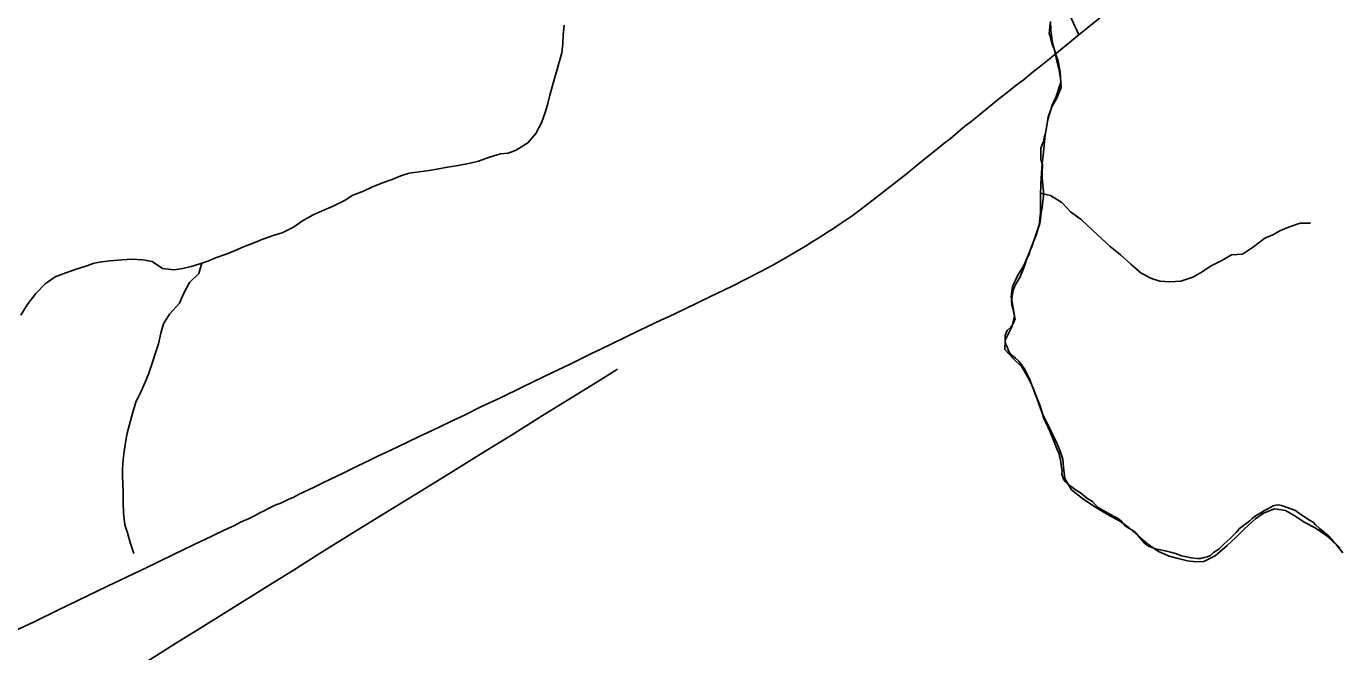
# Model space of a CAD drawing. Extents: x 1410790 to 1770854, y 566777 to 831614.
# Drawn here: x 1637179 to 1645691, y 659329 to 663389 of the extents above; entities that cross this region are included whole.
import ezdxf

# ---------------------------------------------------------------- set-up
doc = ezdxf.new("R2010")
doc.units = 0
for name, color, linetype in [('GM_X_Corporation', 7, 'Continuous'), ('GM_X_County_Road', 7, 'Continuous'), ('GM_X_Major_River', 7, 'Continuous'), ('GM_X_Minor_River', 7, 'Continuous'), ('GM_X_Section', 7, 'Continuous'), ('GM_X_US_Route', 7, 'Continuous')]:
    doc.layers.add(name, color=color, linetype=linetype)

msp = doc.modelspace()

# ---------------------------------------------------------------- linework, layer by layer
at = {"layer": 'GM_X_Corporation'}
msp.add_lwpolyline([(1644189.3, 663478.9), (1644009.8, 663332.3), (1643850.3, 663686)], dxfattribs=at)
at = {"layer": 'GM_X_County_Road'}
msp.add_lwpolyline([(1636750.2, 658448.3), (1636843.8, 658513.3), (1636979.4, 658605.5), (1637168.8, 658735.7), (1637440.7, 658919.3), (1637658.6, 659065.6), (1637919.1, 659236.8), (1638154.6, 659386.2), (1638294.1, 659472.5), (1638461.4, 659576.4), (1638766.7, 659768.2), (1638906.3, 659855.1), (1639087, 659968.5), (1639310.2, 660106.6), (1639477.6, 660210.3), (1639869, 660450.8), (1640133.7, 660615.3), (1640329.3, 660735.7), (1640524, 660857), (1640691.2, 660961), (1640871.8, 661072.5), (1641016, 661164.1)], dxfattribs=at)
at = {"layer": 'GM_X_Major_River'}
for points in [[(1643827.5, 663420.2), (1643828.3, 663364), (1643836.9, 663293.6), (1643855.6, 663223), (1643868.5, 663164.6), (1643879.5, 663114.2), (1643892.3, 663051.8), (1643895.1, 662991.5), (1643867.5, 662921.9), (1643838.3, 662870.3), (1643810.8, 662800.6), (1643803.6, 662742.6), (1643792.4, 662684.6), (1643785, 662616.6), (1643779.6, 662550.5), (1643772.5, 662498.5), (1643767.2, 662434.4), (1643763.8, 662366.2), (1643762.2, 662288), (1643761.1, 662235.9), (1643761.9, 662177.7), (1643752.3, 662099.7), (1643730.9, 662033.9), (1643711.7, 661978.1), (1643684.1, 661906.4), (1643652.5, 661836.9), (1643613, 661769.4), (1643579.4, 661699.9), (1643572, 661631.8), (1643584.6, 661561.4), (1643593.6, 661509), (1643578.2, 661443.2), (1643532.1, 661351.8), (1643530.9, 661291.7), (1643589.8, 661226.3), (1643641.1, 661179.1), (1643679.9, 661112.1), (1643712.7, 661045.3), (1643731.8, 660994.7), (1643754.7, 660936.1), (1643777.4, 660869.4), (1643804.4, 660812.7), (1643839.1, 660741.8), (1643868.1, 660683.1), (1643889.1, 660630.5), (1643906.1, 660578), (1643911.1, 660527.8), (1643919.6, 660453.4), (1643962.4, 660380.3), (1644033.5, 660322.7), (1644095, 660283.3), (1644146.5, 660250.2), (1644212, 660210.8), (1644273.7, 660179.4), (1644337, 660134), (1644398.2, 660078.7), (1644455.4, 660029.4), (1644526.8, 659979.8), (1644596.5, 659950.3), (1644654.4, 659935.1), (1644716.4, 659919.8), (1644770.5, 659912.7), (1644820.7, 659913.7), (1644895.9, 659952.3), (1644973.6, 660019), (1645028.8, 660070), (1645088.3, 660129), (1645157.9, 660191.8), (1645208.9, 660228.9)], [(1645208.9, 660228.9), (1645279.7, 660255.5), (1645351.9, 660246.1), (1645419.4, 660206.6), (1645472.9, 660169.4), (1645544.5, 660133.9), (1645613.8, 660086.4), (1645682.8, 660022.8), (1645724, 659971.8)]]:
    msp.add_lwpolyline(points, dxfattribs=at)
at = {"layer": 'GM_X_Minor_River'}
for points in [[(1640669.8, 663396.2), (1640663.2, 663332.1), (1640660.6, 663274), (1640654, 663215.9), (1640637.4, 663156), (1640622.8, 663102), (1640602.1, 663034), (1640577.1, 662942.1), (1640564.5, 662888.1), (1640550, 662836.1), (1640523.2, 662762.2), (1640486.4, 662692.5), (1640433.7, 662632.8), (1640359, 662583.5), (1640306.7, 662566), (1640256.6, 662560.4), (1640186.2, 662539.1), (1640113.8, 662513.8), (1640059.5, 662500.3), (1639981.2, 662485), (1639912.9, 662473.7), (1639844.6, 662460.3), (1639794.4, 662452.8), (1639730.1, 662443.4), (1639663.9, 662434.1), (1639609.6, 662418.6), (1639553.2, 662395.1), (1639490.9, 662371.7), (1639422.4, 662344.3), (1639368, 662318.8), (1639299.6, 662293.4), (1639249.2, 662259.8), (1639170.6, 662220.5), (1639100.1, 662191.2), (1639041.7, 662163.7), (1638971.2, 662126.3), (1638912.6, 662084.8), (1638840.1, 662047.4), (1638787.8, 662031.9), (1638715.4, 662006.6), (1638663, 661985.1), (1638588.6, 661957.8), (1638534.2, 661932.2), (1638483.9, 661910.7), (1638407.4, 661885.4), (1638357.1, 661863.9), (1638298.8, 661844.4), (1638248.5, 661828.9), (1638196.3, 661817.4), (1638140, 661807.9), (1638063.9, 661816.7), (1637996.2, 661861.4), (1637936.2, 661872.1), (1637864, 661876.8), (1637801.9, 661873.4), (1637721.6, 661866.2), (1637669.4, 661860.7), (1637619.2, 661851.2), (1637564.9, 661831.7), (1637502.5, 661812.3), (1637436.1, 661788.9), (1637367.7, 661761.5), (1637301.1, 661716.1), (1637242.4, 661654.5)], [(1643762.5, 662305.4), (1643826.5, 662290.5), (1643900.2, 662245.7), (1643955.7, 662185), (1644025.4, 662134.2), (1644100.9, 662063.2), (1644160.5, 662008.5), (1644214.1, 661959.9), (1644281.7, 661905.1), (1644347.3, 661844.3), (1644414.9, 661785.5), (1644482.7, 661750.8), (1644536.6, 661734.2), (1644600.7, 661729.5), (1644673, 661734.8), (1644749.4, 661760.1), (1644799.8, 661787.7), (1644868.4, 661833.1), (1644934.9, 661866.5), (1645001.5, 661906), (1645071.7, 661909.3), (1645144.3, 661956.7), (1645217, 662014.1), (1645269.4, 662035.6), (1645319.8, 662063.2), (1645372.1, 662084.7), (1645446.5, 662110), (1645514.7, 662111.4)], [(1638318.6, 661851), (1638300.2, 661784.2), (1638239.5, 661724.7), (1638200.6, 661653), (1638174, 661591.1), (1638109.1, 661519.6), (1638070.4, 661457.8), (1638051.7, 661395.9), (1638037, 661327.9), (1638018.4, 661270), (1637999.8, 661214), (1637972.9, 661130.1), (1637950.4, 661078.2), (1637921.6, 661010.4), (1637893, 660954.6), (1637870.3, 660884.7), (1637834.8, 660748.7), (1637822.2, 660686.7), (1637813.6, 660628.7), (1637807.1, 660576.6), (1637804.5, 660516.5), (1637804, 660466.4), (1637805.5, 660416.3), (1637809, 660366.2), (1637808.3, 660300), (1637809.6, 660227.9), (1637818.9, 660153.6), (1637836.4, 660101.3), (1637853.9, 660039), (1637877.2, 659966.7)], [(1637242.4, 661654.5), (1637185.5, 661580.9), (1637144.7, 661513.2)]]:
    msp.add_lwpolyline(points, dxfattribs=at)
at = {"layer": 'GM_X_Section'}
msp.add_lwpolyline([(1645705.4, 660001.1), (1645660, 660047.7), (1645632.4, 660078.1), (1645602.8, 660104.5), (1645573.1, 660128.8), (1645547.4, 660153.2), (1645531.6, 660169.4), (1645503.9, 660185.7), (1645468.2, 660208.2), (1645444.4, 660224.5), (1645416.7, 660244.9), (1645378.9, 660259.4), (1645345, 660271.8), (1645325.1, 660278.1), (1645303.1, 660282.3), (1645289.1, 660280.5), (1645271.1, 660276.8), (1645257, 660267), (1645232.8, 660255.3), (1645210.7, 660243.6), (1645196.5, 660233.8), (1645156.3, 660210.3), (1645134, 660192.6), (1645119.9, 660178.8), (1645087.5, 660155.2), (1645069.4, 660141.4), (1645053.2, 660129.6), (1645030.9, 660103.9), (1644992.4, 660064.5), (1644953.9, 660029), (1644919.5, 659995.4), (1644901.3, 659983.7), (1644885.2, 659973.9), (1644865, 659954.1), (1644844.8, 659944.4), (1644822.8, 659940.7), (1644800.7, 659935), (1644776.7, 659933.3), (1644738.7, 659937.8), (1644708.8, 659944.2), (1644676.9, 659950.6), (1644637.1, 659967.2), (1644605.3, 659975.6), (1644571.4, 659984), (1644539.5, 659990.4), (1644515.5, 659994.7), (1644493.6, 660003), (1644467.8, 660011.4), (1644449.9, 660023.6), (1644434.1, 660035.8), (1644418.4, 660054), (1644404.6, 660070.2), (1644392.8, 660086.3), (1644379, 660102.5), (1644355.2, 660120.8), (1644331.4, 660133.1), (1644309.6, 660147.4), (1644301.8, 660159.5), (1644286, 660177.7), (1644272.1, 660187.9), (1644258.3, 660198.1), (1644238.4, 660206.3), (1644220.5, 660216.6), (1644198.7, 660228.9), (1644180.8, 660239.1), (1644157, 660251.4), (1644137.2, 660263.7), (1644115.4, 660283.9), (1644099.7, 660304.1), (1644062, 660326.6), (1644020.4, 660361.2), (1643982.8, 660383.7), (1643965, 660399.9), (1643941.2, 660414.2), (1643931.3, 660424.3), (1643921.4, 660434.4), (1643911.6, 660448.6), (1643905.8, 660462.7), (1643900, 660480.7), (1643902.3, 660502.7), (1643898.1, 660523.9), (1643893, 660556.8), (1643891.3, 660576.8), (1643885.6, 660598.9), (1643881.8, 660613), (1643870.2, 660641.1), (1643845, 660701.4), (1643821.7, 660759.7), (1643794.5, 660822.1), (1643780.9, 660850.2), (1643769.4, 660884.4), (1643754, 660930.6), (1643738.5, 660974.8), (1643725, 661006.9), (1643719.2, 661027), (1643705.7, 661059.2), (1643694.1, 661089.3), (1643682.4, 661117.5), (1643666.8, 661147.7), (1643655.1, 661167.8), (1643637.4, 661192.1), (1643621.7, 661214.3), (1643600, 661234.5), (1643586.1, 661244.7), (1643572.3, 661256.9), (1643558.5, 661273.1), (1643552.7, 661289.1), (1643544.9, 661307.3), (1643537.1, 661323.4), (1643531.4, 661343.4), (1643531.7, 661361.4), (1643531.9, 661381.4), (1643538.2, 661399.3), (1643546.3, 661413.2), (1643568.6, 661434.9), (1643578.8, 661450.8), (1643587, 661464.7), (1643597.3, 661490.5), (1643593.6, 661506.6), (1643587.8, 661526.7), (1643584.1, 661550.7), (1643576.5, 661578.8), (1643572.9, 661606.8), (1643577.2, 661632.8), (1643579.4, 661650.7), (1643583.8, 661676.7), (1643592.1, 661696.6), (1643604.3, 661718.4), (1643616.6, 661740.2), (1643628.9, 661762.1), (1643637.1, 661779.9), (1643645.4, 661799.8), (1643659.9, 661837.6), (1643668.3, 661867.5), (1643676.5, 661887.4), (1643688.8, 661911.3), (1643695.2, 661935.2), (1643707.5, 661963), (1643715.9, 661990.9), (1643734.4, 662032.6), (1643744.9, 662070.5), (1643757.4, 662108.3), (1643761.8, 662138.3), (1643766.3, 662178.2), (1643772.7, 662212.1), (1643777.3, 662254), (1643781.7, 662286), (1643780.1, 662318), (1643776.7, 662358), (1643773.3, 662406.1), (1643771.9, 662450.1), (1643774.2, 662472), (1643774.4, 662490), (1643764.8, 662524.1), (1643763.1, 662544.2), (1643763.4, 662570.2), (1643763.8, 662594.2), (1643772.1, 662622.1), (1643780.4, 662639.9), (1643784.7, 662665.9), (1643793, 662691.8), (1643797.4, 662717.7), (1643801.7, 662745.6), (1643808.1, 662771.5), (1643812.3, 662789.5), (1643818.6, 662813.4), (1643829.1, 662847.3), (1643837.5, 662877.1), (1643862.2, 662932.8), (1643870.5, 662952.7), (1643880.9, 662986.6), (1643889.2, 663012.4), (1643893.5, 663030.4), (1643891.8, 663056.4), (1643890.3, 663090.4), (1643884.6, 663114.5), (1643880.9, 663140.5), (1643877.2, 663164.6), (1643863.7, 663198.7), (1643850.3, 663242.9), (1643840.5, 663265), (1643831, 663297.2), (1643823.3, 663323.3), (1643817.6, 663341.3), (1643819.8, 663359.3), (1643822.2, 663387.3), (1643824.5, 663409.2)], dxfattribs=at)
at = {"layer": 'GM_X_US_Route'}
for points in [[(1643094.8, 662594.7), (1643135.2, 662627), (1643174.8, 662658.6), (1643223.2, 662698.9), (1643271.5, 662739.2), (1643309.6, 662769.2), (1643355.8, 662805.9), (1643380.8, 662826.4), (1643427.7, 662865.3), (1643489.3, 662915.9), (1643556, 662967.9), (1643602.2, 663003.8), (1643657.1, 663046.3), (1643705.5, 663085.9), (1643753.2, 663124.1), (1643806, 663165.9), (1643902.4, 663244.2), (1644009.8, 663332.3), (1644042.7, 663359.4), (1644076.1, 663385.8), (1644079.9, 663388.8)], [(1637104.7, 659463.7), (1637230.8, 659523.8), (1637383.7, 659599.3), (1637576.1, 659692.4), (1637707.3, 659755.5), (1637956.6, 659873.5), (1638032.1, 659910.9), (1638134.6, 659960), (1638264.5, 660023.1), (1638383.2, 660079.5), (1638467.6, 660119.8), (1638525.5, 660147), (1638570.2, 660169), (1638625.2, 660194.6), (1638661.1, 660212.2), (1638696.1, 660230.1), (1638724.2, 660244.5), (1638747.6, 660256.9), (1638768.1, 660267.2), (1638794.5, 660279.7), (1638834.8, 660296.5), (1638878.8, 660317.1), (1638916.2, 660333.2), (1638947, 660348.6), (1639010.8, 660379.4), (1639051.8, 660399.9), (1639100.2, 660423.4), (1639153.7, 660449), (1639199.2, 660470.2), (1639227.7, 660483.8), (1639269.8, 660504.9), (1639283.9, 660511.7), (1639325.8, 660533.4), (1639367.8, 660553.8), (1639421.3, 660579.5), (1639457.2, 660596.3), (1639493.1, 660613.9), (1639545.2, 660638.1), (1639648.6, 660686.7), (1639732.9, 660727.6), (1639790.1, 660754.7), (1639854.6, 660784), (1639944, 660827.3), (1640023.2, 660865.4), (1640134.6, 660920.4), (1640256.3, 660977.5), (1640403, 661048.4), (1640594.6, 661142), (1640708.6, 661195.3), (1640852.3, 661266.4), (1640908.8, 661292.8), (1641156.6, 661413.8), (1641251.1, 661458.5), (1641301.7, 661482.7), (1641350.8, 661505.4), (1641397, 661526.7), (1641459.3, 661556), (1641534.8, 661592.6), (1641615.5, 661632.2), (1641759.9, 661701.9), (1641937.9, 661792), (1642024.4, 661839.1), (1642109.9, 661888.1), (1642236.4, 661962.1), (1642279.7, 661988.5), (1642316.3, 662011.2), (1642343.4, 662028.1), (1642379.4, 662051.6), (1642411.6, 662072.1), (1642460.7, 662105.8), (1642539.1, 662158.3), (1642592.1, 662197.2), (1642695.8, 662277.6), (1642773.7, 662337.8), (1642889.6, 662429.3), (1642978.8, 662501.7), (1643083.9, 662586), (1643094.8, 662594.7)]]:
    msp.add_lwpolyline(points, dxfattribs=at)

doc.saveas('drawing.dxf')
